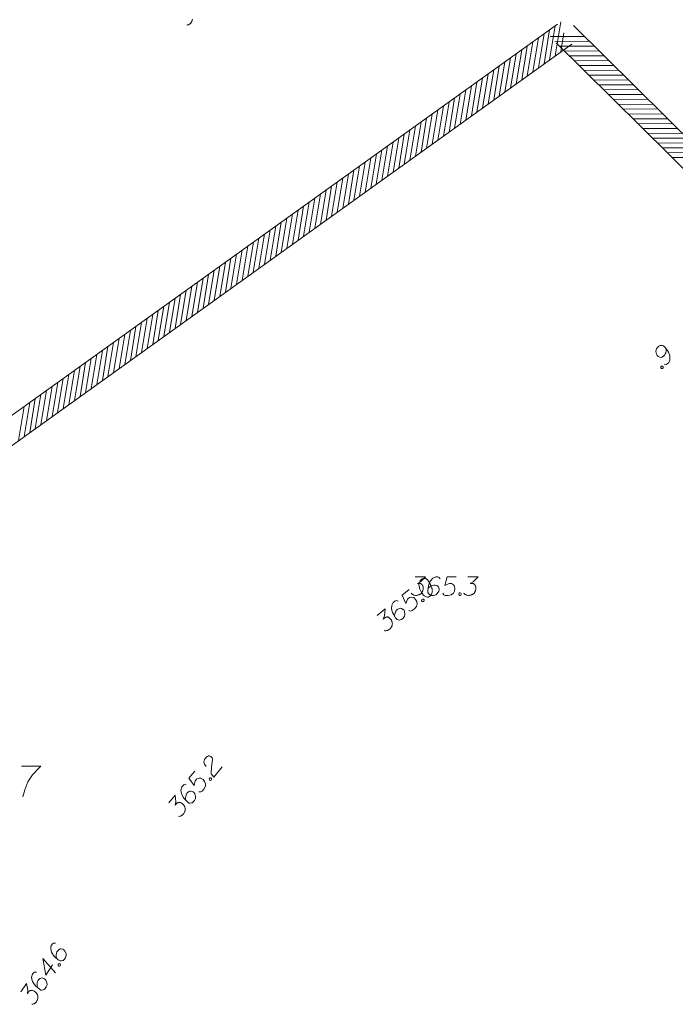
# Model space of a CAD drawing. Header units: metres. Extents: x 5555129 to 5556676, y 5635595 to 5636517.
# Tile 262 of 286: x 5556546 to 5556573, y 5636165 to 5636205. Entities that reach past the tile are written whole.
import ezdxf

# ---------------------------------------------------------------- set-up
doc = ezdxf.new("R2010")
doc.units = ezdxf.units.M
doc.header["$MEASUREMENT"] = 0
doc.layers.add('#skartowane', color=7, linetype='Continuous', lineweight=18)
doc.layers.add('#zakres', color=7, linetype='Continuous', lineweight=18)
doc.layers.add('GESDZI_O', color=7, linetype='Continuous', lineweight=18, true_color=0x0a0909)
doc.layers.add('GSPWPN_O', color=7, linetype='Continuous', lineweight=18, true_color=0x0a0909)

msp = doc.modelspace()

# ---------------------------------------------------------------- linework, layer by layer
at = {"layer": '#skartowane', "color": 7, "linetype": 'Continuous', "lineweight": 18, "flags": 128}
msp.add_lwpolyline([(5556552.91878, 5636205.41094), (5556552.9064, 5636205.36973), (5556552.89221, 5636205.33673), (5556552.88448, 5636205.31364), (5556552.8622, 5636205.27887), (5556552.8317, 5636205.24231), (5556552.81718, 5636205.23052), (5556552.80263, 5636205.21885), (5556552.78812, 5636205.20706), (5556552.76864, 5636205.19856), (5556552.74911, 5636205.18998), (5556552.71332, 5636205.1779), (5556552.68385, 5636205.17569)], dxfattribs=at)
at = {"layer": '#zakres', "color": 134, "linetype": 'Continuous', "lineweight": 18}
for p, q in [((5556540.0803, 5636185.36385), (5556567.7803, 5636205.21385)), ((5556567.22756, 5636203.59369), (5556567.4556, 5636204.97499)), ((5556567.45516, 5636203.75678), (5556567.6832, 5636205.13809)), ((5556567.68275, 5636203.91988), (5556567.91079, 5636205.30118)), ((5556568.42325, 5636205.16283), (5556598.77325, 5636175.12783)), ((5556566.77237, 5636203.2675), (5556567.00041, 5636204.6488)), ((5556566.99997, 5636203.43059), (5556567.22801, 5636204.81189)), ((5556567.47106, 5636204.7053), (5556568.87104, 5636204.71261)), ((5556567.91035, 5636204.08298), (5556568.03774, 5636204.85461)), ((5556540.66278, 5636184.55101), (5556568.36278, 5636204.40101)), ((5556566.08959, 5636202.77821), (5556566.31763, 5636204.15951)), ((5556566.31718, 5636202.9413), (5556566.54522, 5636204.32261)), ((5556566.54478, 5636203.1044), (5556566.77282, 5636204.4857)), ((5556567.67008, 5636204.50835), (5556569.07006, 5636204.51565)), ((5556567.71984, 5636204.45204), (5556598.06984, 5636174.41704)), ((5556567.8691, 5636204.3114), (5556569.26908, 5636204.3187)), ((5556568.06812, 5636204.11444), (5556569.4681, 5636204.12174)), ((5556565.6344, 5636202.45201), (5556565.86243, 5636203.83332)), ((5556565.86199, 5636202.61511), (5556566.09003, 5636203.99641)), ((5556568.26714, 5636203.91749), (5556569.66712, 5636203.92479)), ((5556568.46616, 5636203.72053), (5556569.86614, 5636203.72784)), ((5556564.95161, 5636201.96273), (5556565.17965, 5636203.34403)), ((5556565.17921, 5636202.12582), (5556565.40724, 5636203.50712)), ((5556565.4068, 5636202.28892), (5556565.63484, 5636203.67022)), ((5556568.66518, 5636203.52358), (5556570.06516, 5636203.53088)), ((5556568.8642, 5636203.32662), (5556570.26418, 5636203.33393)), ((5556564.49642, 5636201.63653), (5556564.72446, 5636203.01784)), ((5556564.72401, 5636201.79963), (5556564.95205, 5636203.18093)), ((5556569.06322, 5636203.12967), (5556570.4632, 5636203.13697)), ((5556569.26224, 5636202.93271), (5556570.66222, 5636202.94002)), ((5556563.81363, 5636201.14724), (5556564.04167, 5636202.52855)), ((5556564.04123, 5636201.31034), (5556564.26927, 5636202.69164)), ((5556564.26882, 5636201.47344), (5556564.49686, 5636202.85474)), ((5556569.46126, 5636202.73576), (5556570.86124, 5636202.74306)), ((5556569.66028, 5636202.53881), (5556571.06026, 5636202.54611)), ((5556563.35844, 5636200.82105), (5556563.58648, 5636202.20235)), ((5556563.58604, 5636200.98415), (5556563.81408, 5636202.36545)), ((5556569.8593, 5636202.34185), (5556571.25928, 5636202.34915)), ((5556570.05832, 5636202.1449), (5556571.4583, 5636202.1522)), ((5556562.90325, 5636200.49486), (5556563.13129, 5636201.87616)), ((5556563.13085, 5636200.65796), (5556563.35889, 5636202.03926)), ((5556570.25734, 5636201.94794), (5556571.65732, 5636201.95525)), ((5556570.45636, 5636201.75099), (5556571.85634, 5636201.75829)), ((5556562.22047, 5636200.00557), (5556562.44851, 5636201.38687)), ((5556562.44806, 5636200.16867), (5556562.6761, 5636201.54997)), ((5556562.67566, 5636200.33176), (5556562.9037, 5636201.71307)), ((5556570.65538, 5636201.55403), (5556572.05536, 5636201.56134)), ((5556570.8544, 5636201.35708), (5556572.25438, 5636201.36438)), ((5556561.76528, 5636199.67938), (5556561.99331, 5636201.06068)), ((5556561.99287, 5636199.84247), (5556562.22091, 5636201.22378)), ((5556571.05342, 5636201.16013), (5556572.4534, 5636201.16743)), ((5556571.25244, 5636200.96317), (5556572.65242, 5636200.97047)), ((5556561.08249, 5636199.19009), (5556561.31053, 5636200.57139)), ((5556561.31009, 5636199.35319), (5556561.53812, 5636200.73449)), ((5556561.53768, 5636199.51628), (5556561.76572, 5636200.89758)), ((5556571.45146, 5636200.76622), (5556572.85144, 5636200.77352)), ((5556571.65048, 5636200.56926), (5556573.05046, 5636200.57657)), ((5556560.6273, 5636198.8639), (5556560.85534, 5636200.2452)), ((5556560.8549, 5636199.02699), (5556561.08293, 5636200.4083)), ((5556571.8495, 5636200.37231), (5556573.24948, 5636200.37961)), ((5556572.04852, 5636200.17535), (5556573.4485, 5636200.18266)), ((5556559.94451, 5636198.37461), (5556560.17255, 5636199.75591)), ((5556560.17211, 5636198.5377), (5556560.40015, 5636199.91901)), ((5556560.3997, 5636198.7008), (5556560.62774, 5636200.0821)), ((5556572.24754, 5636199.9784), (5556573.64752, 5636199.9857)), ((5556572.44656, 5636199.78144), (5556573.84654, 5636199.78875)), ((5556559.48932, 5636198.04842), (5556559.71736, 5636199.42972)), ((5556559.71692, 5636198.21151), (5556559.94496, 5636199.59281)), ((5556558.80654, 5636197.55913), (5556559.03458, 5636198.94043)), ((5556559.03413, 5636197.72222), (5556559.26217, 5636199.10353)), ((5556559.26173, 5636197.88532), (5556559.48977, 5636199.26662)), ((5556558.35135, 5636197.23293), (5556558.57939, 5636198.61424)), ((5556558.57894, 5636197.39603), (5556558.80698, 5636198.77733)), ((5556557.66856, 5636196.74365), (5556557.8966, 5636198.12495)), ((5556557.89616, 5636196.90674), (5556558.1242, 5636198.28804)), ((5556558.12375, 5636197.06984), (5556558.35179, 5636198.45114)), ((5556557.21337, 5636196.41745), (5556557.44141, 5636197.79876)), ((5556557.44097, 5636196.58055), (5556557.669, 5636197.96185)), ((5556556.53058, 5636195.92816), (5556556.75862, 5636197.30947)), ((5556556.75818, 5636196.09126), (5556556.98622, 5636197.47256)), ((5556556.98578, 5636196.25436), (5556557.21381, 5636197.63566)), ((5556556.07539, 5636195.60197), (5556556.30343, 5636196.98327)), ((5556556.30299, 5636195.76507), (5556556.53103, 5636197.14637)), ((5556555.6202, 5636195.27578), (5556555.84824, 5636196.65708)), ((5556555.8478, 5636195.43888), (5556556.07584, 5636196.82018)), ((5556554.93742, 5636194.78649), (5556555.16546, 5636196.16779)), ((5556555.16501, 5636194.94959), (5556555.39305, 5636196.33089)), ((5556555.39261, 5636195.11268), (5556555.62065, 5636196.49399)), ((5556554.48223, 5636194.4603), (5556554.71027, 5636195.8416)), ((5556554.70982, 5636194.62339), (5556554.93786, 5636196.0047)), ((5556553.79944, 5636193.97101), (5556554.02748, 5636195.35231)), ((5556554.02704, 5636194.13411), (5556554.25508, 5636195.51541)), ((5556554.25463, 5636194.2972), (5556554.48267, 5636195.6785)), ((5556553.34425, 5636193.64482), (5556553.57229, 5636195.02612)), ((5556553.57185, 5636193.80791), (5556553.79988, 5636195.18922)), ((5556552.66147, 5636193.15553), (5556552.8895, 5636194.53683)), ((5556552.88906, 5636193.31862), (5556553.1171, 5636194.69993)), ((5556553.11666, 5636193.48172), (5556553.34469, 5636194.86302)), ((5556552.20627, 5636192.82933), (5556552.43431, 5636194.21064)), ((5556552.43387, 5636192.99243), (5556552.66191, 5636194.37373)), ((5556551.52349, 5636192.34005), (5556551.75153, 5636193.72135)), ((5556551.75108, 5636192.50314), (5556551.97912, 5636193.88445)), ((5556551.97868, 5636192.66624), (5556552.20672, 5636194.04754)), ((5556551.0683, 5636192.01385), (5556551.29634, 5636193.39516)), ((5556551.29589, 5636192.17695), (5556551.52393, 5636193.55825)), ((5556550.38551, 5636191.52456), (5556550.61355, 5636192.90587)), ((5556550.61311, 5636191.68766), (5556550.84115, 5636193.06896)), ((5556550.8407, 5636191.85076), (5556551.06874, 5636193.23206)), ((5556549.93032, 5636191.19837), (5556550.15836, 5636192.57968)), ((5556550.15792, 5636191.36147), (5556550.38596, 5636192.74277)), ((5556549.47513, 5636190.87218), (5556549.70317, 5636192.25348)), ((5556549.70273, 5636191.03528), (5556549.93077, 5636192.41658)), ((5556548.79235, 5636190.38289), (5556549.02038, 5636191.76419)), ((5556549.01994, 5636190.54599), (5556549.24798, 5636191.92729)), ((5556549.24754, 5636190.70908), (5556549.47557, 5636192.09039)), ((5556548.33715, 5636190.0567), (5556548.56519, 5636191.438)), ((5556548.56475, 5636190.21979), (5556548.79279, 5636191.6011)), ((5556547.65437, 5636189.56741), (5556547.88241, 5636190.94871)), ((5556547.88196, 5636189.73051), (5556548.11, 5636191.11181)), ((5556548.10956, 5636189.8936), (5556548.3376, 5636191.27491)), ((5556547.19918, 5636189.24122), (5556547.42722, 5636190.62252)), ((5556547.42677, 5636189.40431), (5556547.65481, 5636190.78562)), ((5556546.51639, 5636188.75193), (5556546.74443, 5636190.13323)), ((5556546.74399, 5636188.91502), (5556546.97203, 5636190.29633)), ((5556546.97158, 5636189.07812), (5556547.19962, 5636190.45942)), ((5556546.0612, 5636188.42574), (5556546.28924, 5636189.80704)), ((5556546.2888, 5636188.58883), (5556546.51684, 5636189.97014)), ((5556545.83361, 5636188.26264), (5556546.06165, 5636189.64394))]:
    msp.add_line(p, q, dxfattribs=at)
at = {"layer": 'GESDZI_O', "color": 96, "linetype": 'Continuous', "lineweight": 18, "flags": 128}
msp.add_lwpolyline([(5556545.95366, 5636175.00127), (5556546.74101, 5636175.00127), (5556546.69188, 5636174.95199), (5556546.40639, 5636174.64697), (5556546.20955, 5636174.37139), (5556546.09144, 5636174.04653), (5556546.01271, 5636173.75127)], dxfattribs=at)
at = {"layer": 'GSPWPN_O', "color": 7, "linetype": 'Continuous', "lineweight": 18, "flags": 128}
for points in [[(5556572.11505, 5636191.36868), (5556572.19431, 5636191.3559), (5556572.24457, 5636191.38078), (5556572.30324, 5636191.43903), (5556572.3285, 5636191.4974), (5556572.34532, 5636191.53074), (5556572.35372, 5636191.56412), (5556572.34588, 5636191.70611), (5556572.29215, 5636191.85248), (5556572.25063, 5636191.91937), (5556572.14669, 5636192.05757), (5556572.08432, 5636192.12039), (5556572.04259, 5636192.12889), (5556571.97578, 5636192.12913), (5556571.95492, 5636192.12506), (5556571.9005, 5636192.09606), (5556571.846, 5636192.04193), (5556571.81241, 5636191.99195), (5556571.79144, 5636191.95447), (5556571.78282, 5636191.87934), (5556571.80749, 5636191.77069), (5556571.83649, 5636191.71627), (5556571.86978, 5636191.68275), (5556571.94488, 5636191.64908), (5556571.98241, 5636191.6448), (5556572.02836, 5636191.65713), (5556572.09116, 5636191.69446), (5556572.1289, 5636191.73194), (5556572.16245, 5636191.79028), (5556572.17936, 5636191.83197), (5556572.19636, 5636191.91542), (5556572.20067, 5636191.96137), (5556572.20076, 5636191.98636)], [(5556571.98521, 5636191.26478), (5556572.00619, 5636191.28562), (5556572.02705, 5636191.28968), (5556572.0563, 5636191.28544), (5556572.07714, 5636191.26445), (5556572.08118, 5636191.23518), (5556572.07696, 5636191.21435), (5556572.05598, 5636191.19351), (5556572.03512, 5636191.18944), (5556572.00587, 5636191.19369), (5556571.98503, 5636191.21467), (5556571.98099, 5636191.24395), (5556571.98521, 5636191.26478)], [(5556561.98284, 5636182.70743), (5556562.3962, 5636182.70743), (5556562.20128, 5636182.50666), (5556562.07137, 5636182.44166), (5556562.17766, 5636182.44166), (5556562.20128, 5636182.4358), (5556562.21309, 5636182.42985), (5556562.2249, 5636182.42399), (5556562.23671, 5636182.41803), (5556562.26033, 5636182.40037), (5556562.27214, 5636182.3826), (5556562.28395, 5636182.36493), (5556562.2899, 5636182.34717), (5556562.30171, 5636182.30588), (5556562.30757, 5636182.27045), (5556562.30757, 5636182.25269), (5556562.30757, 5636182.22907), (5556562.30171, 5636182.19364), (5556562.29576, 5636182.17002), (5556562.2899, 5636182.1464), (5556562.28395, 5636182.12873), (5556562.27809, 5636182.11692), (5556562.27214, 5636182.10511), (5556562.26628, 5636182.0933), (5556562.25447, 5636182.07554), (5556562.23671, 5636182.05192), (5556562.21904, 5636182.03425), (5556562.20723, 5636182.02244), (5556562.18947, 5636182.01063), (5556562.1718, 5636181.99881), (5556562.14818, 5636181.987), (5556562.13637, 5636181.98105), (5556562.09499, 5636181.96924), (5556562.05956, 5636181.96338), (5556562.03594, 5636181.95743), (5556561.99465, 5636181.95743), (5556561.94741, 5636181.96338), (5556561.92964, 5636181.96924), (5556561.91198, 5636181.97519), (5556561.89421, 5636181.98105), (5556561.87654, 5636181.99286), (5556561.85878, 5636182.00467), (5556561.8293, 5636182.02829), (5556561.81154, 5636182.05192)], [(5556562.24059, 5636182.61422), (5556562.23145, 5636182.60674), (5556562.20781, 5636182.57969), (5556562.19324, 5636182.56019), (5556562.18334, 5636182.54439), (5556562.16794, 5636182.51652), (5556562.15172, 5636182.4804), (5556562.14017, 5636182.44799), (5556562.13225, 5636182.41098), (5556562.13355, 5636182.38151), (5556562.13848, 5636182.34744), (5556562.14354, 5636182.31337), (5556562.15225, 5636182.2747), (5556562.15807, 5636182.24895), (5556562.17138, 5636182.21405), (5556562.19512, 5636182.15717), (5556562.23747, 5636182.07742), (5556562.27322, 5636182.01511), (5556562.3144, 5636181.96481), (5556562.34894, 5636181.93203), (5556562.40085, 5636181.90591), (5556562.43326, 5636181.89423), (5556562.47859, 5636181.88555), (5556562.52096, 5636181.88972), (5556562.53835, 5636181.89638), (5556562.56953, 5636181.91422), (5556562.59241, 5636181.93296), (5556562.62519, 5636181.96749), (5556562.64966, 5636182.00279), (5556562.66134, 5636182.03519), (5556562.67456, 5636182.08423), (5556562.6771, 5636182.10915), (5556562.68041, 5636182.14239), (5556562.67912, 5636182.17186), (5556562.67701, 5636182.19309), (5556562.66747, 5636182.22338), (5556562.66459, 5636182.23629), (5556562.65499, 5636182.26665), (5556562.64168, 5636182.30155), (5556562.62838, 5636182.33644), (5556562.61795, 5636182.35843), (5556562.61136, 5636182.37587), (5556562.60092, 5636182.39786), (5556562.57636, 5636182.4465), (5556562.56229, 5636182.47307), (5556562.54809, 5636182.49967), (5556562.52654, 5636182.53538), (5556562.49737, 5636182.58025), (5556562.48618, 5636182.59392), (5556562.46668, 5636182.60849), (5556562.44711, 5636182.62299), (5556562.41099, 5636182.63921), (5556562.38229, 5636182.64623), (5556562.35736, 5636182.64878), (5556562.32789, 5636182.64749), (5556562.30213, 5636182.64166), (5556562.28462, 5636182.63502), (5556562.26724, 5636182.62835), (5556562.24059, 5636182.61422)], [(5556563.00438, 5636182.62476), (5556562.95714, 5636182.68967), (5556562.90404, 5636182.70743), (5556562.82137, 5636182.70743), (5556562.76232, 5636182.68381), (5556562.72689, 5636182.672), (5556562.69731, 5636182.65424), (5556562.60283, 5636182.54795), (5556562.53792, 5636182.40622), (5556562.52016, 5636182.3295), (5556562.49654, 5636182.15821), (5556562.49654, 5636182.06968), (5556562.52016, 5636182.03425), (5556562.5674, 5636181.987), (5556562.58516, 5636181.97519), (5556562.64421, 5636181.95743), (5556562.72093, 5636181.95743), (5556562.77999, 5636181.96924), (5556562.82137, 5636181.98105), (5556562.88042, 5636182.02829), (5556562.93947, 5636182.12278), (5556562.95714, 5636182.18183), (5556562.95714, 5636182.22907), (5556562.92766, 5636182.30588), (5556562.90404, 5636182.33536), (5556562.86266, 5636182.35898), (5556562.7918, 5636182.37674), (5556562.7387, 5636182.37674), (5556562.67369, 5636182.35898), (5556562.6324, 5636182.34131), (5556562.56154, 5636182.29407), (5556562.52611, 5636182.2645), (5556562.50835, 5636182.24683)], [(5556563.65395, 5636182.70743), (5556563.28188, 5636182.70743), (5556563.1874, 5636182.35312), (5556563.35869, 5636182.44166), (5556563.45903, 5636182.44166), (5556563.54171, 5636182.38855), (5556563.58895, 5636182.3295), (5556563.60076, 5636182.22907), (5556563.58309, 5636182.12873), (5556563.53585, 5636182.04606), (5556563.45317, 5636181.98105), (5556563.31145, 5636181.95743), (5556563.20516, 5636181.95743), (5556563.15197, 5636181.98105), (5556563.10472, 5636182.04606)], [(5556564.12636, 5636182.70743), (5556564.53972, 5636182.70743), (5556564.34481, 5636182.50666), (5556564.21489, 5636182.44166), (5556564.32119, 5636182.44166), (5556564.34481, 5636182.4358), (5556564.35662, 5636182.42985), (5556564.36843, 5636182.42399), (5556564.38024, 5636182.41803), (5556564.40386, 5636182.40037), (5556564.41567, 5636182.3826), (5556564.42748, 5636182.36493), (5556564.43343, 5636182.34717), (5556564.44524, 5636182.30588), (5556564.4511, 5636182.27045), (5556564.4511, 5636182.25269), (5556564.4511, 5636182.22907), (5556564.44524, 5636182.19364), (5556564.43929, 5636182.17002), (5556564.43343, 5636182.1464), (5556564.42748, 5636182.12873), (5556564.42162, 5636182.11692), (5556564.41567, 5636182.10511), (5556564.40981, 5636182.0933), (5556564.398, 5636182.07554), (5556564.38024, 5636182.05192), (5556564.36257, 5636182.03425), (5556564.35076, 5636182.02244), (5556564.333, 5636182.01063), (5556564.31533, 5636181.99881), (5556564.29171, 5636181.987), (5556564.27989, 5636181.98105), (5556564.23851, 5636181.96924), (5556564.20308, 5636181.96338), (5556564.17946, 5636181.95743), (5556564.13817, 5636181.95743), (5556564.09093, 5636181.96338), (5556564.07317, 5636181.96924), (5556564.0555, 5636181.97519), (5556564.03774, 5636181.98105), (5556564.02007, 5636181.99286), (5556564.00231, 5636182.00467), (5556563.97283, 5636182.02829), (5556563.95507, 5636182.05192)], [(5556561.73347, 5636182.19899), (5556561.4456, 5636181.96327), (5556561.59696, 5636181.62928), (5556561.67341, 5636181.8063), (5556561.75104, 5636181.86987), (5556561.84865, 5636181.88116), (5556561.92261, 5636181.8654), (5556561.99538, 5636181.79517), (5556562.04527, 5636181.70634), (5556562.0611, 5636181.61245), (5556562.03831, 5636181.50978), (5556561.94362, 5636181.40172), (5556561.86138, 5636181.33438), (5556561.80526, 5636181.31896), (5556561.72753, 5636181.33932)], [(5556561.28327, 5636181.72351), (5556561.20559, 5636181.7438), (5556561.15326, 5636181.7239), (5556561.08929, 5636181.67153), (5556561.05857, 5636181.61584), (5556561.03864, 5636181.58425), (5556561.02701, 5636181.55178), (5556561.02125, 5636181.40968), (5556561.06081, 5636181.2589), (5556561.09567, 5636181.18829), (5556561.18592, 5636181.04079), (5556561.242, 5636180.97229), (5556561.28273, 5636180.95984), (5556561.34921, 5636180.95322), (5556561.37043, 5636180.95534), (5556561.42737, 5636180.979), (5556561.48673, 5636181.02761), (5556561.52494, 5636181.07416), (5556561.54948, 5636181.10951), (5556561.56524, 5636181.18348), (5556561.55107, 5636181.29399), (5556561.52733, 5636181.35087), (5556561.4974, 5636181.38742), (5556561.42593, 5636181.42818), (5556561.38897, 5636181.43602), (5556561.34199, 5636181.42808), (5556561.27591, 5636181.39693), (5556561.23483, 5636181.36329), (5556561.19579, 5636181.30837), (5556561.17503, 5636181.26854), (5556561.15014, 5636181.18709), (5556561.14146, 5636181.14177), (5556561.13891, 5636181.11684)], [(5556562.25004, 5636181.78243), (5556562.27292, 5636181.80116), (5556562.29408, 5636181.80322), (5556562.32278, 5636181.79619), (5556562.34152, 5636181.77331), (5556562.34274, 5636181.74379), (5556562.33655, 5636181.72345), (5556562.31367, 5636181.70472), (5556562.29252, 5636181.70266), (5556562.26381, 5636181.70969), (5556562.24508, 5636181.73257), (5556562.24385, 5636181.76209), (5556562.25004, 5636181.78243)], [(5556563.78972, 5636182.05787), (5556563.81929, 5636182.05787), (5556563.83696, 5636182.04606), (5556563.85472, 5636182.02244), (5556563.85472, 5636181.99286), (5556563.83696, 5636181.96924), (5556563.81929, 5636181.95743), (5556563.78972, 5636181.95743), (5556563.77205, 5636181.96924), (5556563.75429, 5636181.99286), (5556563.75429, 5636182.02244), (5556563.77205, 5636182.04606), (5556563.78972, 5636182.05787)], [(5556560.44051, 5636181.14029), (5556560.76033, 5636181.40217), (5556560.73672, 5636181.12334), (5556560.67738, 5636180.99074), (5556560.75962, 5636181.05808), (5556560.78161, 5636181.06851), (5556560.79452, 5636181.07139), (5556560.80737, 5636181.07434), (5556560.82028, 5636181.07722), (5556560.84975, 5636181.07851), (5556560.87014, 5636181.07225), (5556560.89047, 5636181.06606), (5556560.90633, 5636181.05609), (5556560.94162, 5636181.03162), (5556560.9686, 5636181.00792), (5556560.97985, 5636180.99418), (5556560.99482, 5636180.9759), (5556561.01273, 5636180.94478), (5556561.02309, 5636180.92273), (5556561.03352, 5636180.90074), (5556561.04011, 5636180.8833), (5556561.04306, 5636180.87045), (5556561.04594, 5636180.85754), (5556561.04889, 5636180.84469), (5556561.051, 5636180.82347), (5556561.05222, 5636180.79394), (5556561.04975, 5636180.76908), (5556561.04809, 5636180.75246), (5556561.04183, 5636180.73207), (5556561.03564, 5636180.71173), (5556561.02485, 5636180.68763), (5556561.01948, 5636180.67555), (5556560.99495, 5636180.64019), (5556560.97124, 5636180.61321), (5556560.95674, 5636180.59364), (5556560.92479, 5636180.56748), (5556560.88447, 5636180.54216), (5556560.86702, 5636180.53544), (5556560.84958, 5636180.52885), (5556560.83212, 5636180.52213), (5556560.81097, 5636180.52008), (5556560.78974, 5636180.51796), (5556560.75197, 5636180.51756), (5556560.72326, 5636180.52458)], [(5556553.46841, 5636174.98995), (5556553.40038, 5636175.08386), (5556553.37555, 5636175.16532), (5556553.38641, 5636175.22521), (5556553.40642, 5636175.27747), (5556553.42806, 5636175.31324), (5556553.44676, 5636175.33603), (5556553.48509, 5636175.37339), (5556553.51669, 5636175.3933), (5556553.53242, 5636175.40324), (5556553.56862, 5636175.41938), (5556553.59815, 5636175.41813), (5556553.62391, 5636175.41229), (5556553.64128, 5636175.40561), (5556553.66332, 5636175.39524), (5556553.68619, 5636175.37648), (5556553.70521, 5636175.35319), (5556553.71523, 5636175.33739), (5556553.726, 5636175.31328), (5556553.733, 5636175.28457), (5556553.73546, 5636175.2597), (5556553.69609, 5636174.97882), (5556553.68245, 5636174.69221), (5556553.77953, 5636174.55908), (5556554.12032, 5636174.97462)], [(5556553.00866, 5636174.80185), (5556552.77272, 5636174.51415), (5556552.98677, 5636174.21642), (5556553.02694, 5636174.40501), (5556553.09057, 5636174.48259), (5556553.18405, 5636174.51285), (5556553.25967, 5636174.51193), (5556553.34482, 5636174.45737), (5556553.4112, 5636174.38008), (5556553.44517, 5636174.29113), (5556553.443, 5636174.18598), (5556553.3714, 5636174.06142), (5556553.30399, 5636173.97923), (5556553.252, 5636173.95308), (5556553.17178, 5636173.95777)], [(5556553.59702, 5636174.49492), (5556553.61578, 5636174.51779), (5556553.63611, 5636174.52396), (5556553.66564, 5636174.52271), (5556553.68851, 5636174.50396), (5556553.69551, 5636174.47525), (5556553.69343, 5636174.4541), (5556553.67468, 5636174.43123), (5556553.65435, 5636174.42506), (5556553.62482, 5636174.4263), (5556553.60195, 5636174.44506), (5556553.59495, 5636174.47377), (5556553.59702, 5636174.49492)], [(5556552.66068, 5636174.24716), (5556552.58053, 5636174.25179), (5556552.53313, 5636174.222), (5556552.4807, 5636174.15807), (5556552.46152, 5636174.09743), (5556552.44818, 5636174.06255), (5556552.44316, 5636174.02842), (5556552.46544, 5636173.88796), (5556552.53386, 5636173.7479), (5556552.58192, 5636173.68551), (5556552.69939, 5636173.55862), (5556552.76785, 5636173.50248), (5556552.81022, 5636173.49828), (5556552.87671, 5636173.50485), (5556552.8971, 5636173.5111), (5556552.94828, 5636173.54549), (5556552.99693, 5636173.60482), (5556553.02525, 5636173.65797), (5556553.04236, 5636173.69745), (5556553.04328, 5636173.77307), (5556553.00767, 5636173.87864), (5556552.97321, 5636173.92975), (5556552.93668, 5636173.95971), (5556552.85859, 5636173.98562), (5556552.82082, 5636173.98605), (5556552.77632, 5636173.96904), (5556552.71765, 5636173.92551), (5556552.68397, 5636173.88445), (5556552.65649, 5636173.82292), (5556552.64397, 5636173.77979), (5556552.63556, 5636173.69504), (5556552.63596, 5636173.64889), (5556552.63836, 5636173.62396)], [(5556551.94896, 5636173.5097), (5556552.21109, 5636173.82932), (5556552.24273, 5636173.55129), (5556552.21061, 5636173.40961), (5556552.27801, 5636173.4918), (5556552.29752, 5636173.50635), (5556552.30961, 5636173.51171), (5556552.32163, 5636173.51712), (5556552.33372, 5636173.52248), (5556552.36237, 5636173.52954), (5556552.38359, 5636173.52741), (5556552.40474, 5636173.52534), (5556552.42225, 5636173.51868), (5556552.46166, 5636173.50163), (5556552.49278, 5636173.48369), (5556552.50651, 5636173.47243), (5556552.52477, 5636173.45745), (5556552.54845, 5636173.43045), (5556552.56294, 5636173.41087), (5556552.57749, 5636173.39136), (5556552.58738, 5636173.37555), (5556552.5928, 5636173.36353), (5556552.59816, 5636173.35144), (5556552.60357, 5636173.33942), (5556552.60982, 5636173.31903), (5556552.61682, 5636173.29032), (5556552.61928, 5636173.26545), (5556552.62092, 5636173.24883), (5556552.61879, 5636173.2276), (5556552.61672, 5636173.20645), (5556552.61087, 5636173.1807), (5556552.60798, 5636173.16779), (5556552.59087, 5636173.12831), (5556552.57293, 5636173.0972), (5556552.56256, 5636173.07516), (5556552.53637, 5636173.04323), (5556552.50182, 5636173.01048), (5556552.48602, 5636173.00046), (5556552.47022, 5636172.99057), (5556552.45442, 5636172.98055), (5556552.43409, 5636172.97438), (5556552.41369, 5636172.96813), (5556552.37673, 5636172.96032), (5556552.34721, 5636172.96156)], [(5556547.33735, 5636167.80371), (5556547.25716, 5636167.79992), (5556547.21313, 5636167.76532), (5556547.16769, 5636167.69626), (5556547.15497, 5636167.63394), (5556547.14536, 5636167.59785), (5556547.14395, 5636167.56338), (5556547.18081, 5636167.42603), (5556547.26353, 5636167.29391), (5556547.31786, 5636167.2369), (5556547.44798, 5636167.12302), (5556547.52194, 5636167.07436), (5556547.56452, 5636167.07462), (5556547.62995, 5636167.08812), (5556547.64958, 5636167.09646), (5556547.69688, 5636167.13603), (5556547.73905, 5636167.20013), (5556547.76164, 5636167.25595), (5556547.77451, 5636167.29701), (5556547.76751, 5636167.37231), (5556547.72103, 5636167.47357), (5556547.68141, 5636167.52079), (5556547.64195, 5636167.54675), (5556547.56157, 5636167.56435), (5556547.52396, 5636167.56082), (5556547.48149, 5636167.53923), (5556547.4277, 5636167.48979), (5556547.39851, 5636167.44543), (5556547.37762, 5636167.38137), (5556547.36969, 5636167.33716), (5556547.37021, 5636167.252), (5556547.37544, 5636167.20614), (5556547.38044, 5636167.18159)], [(5556547.21831, 5636166.91368), (5556546.93918, 5636166.48943), (5556546.82365, 5636167.17334), (5556547.33985, 5636166.59338)], [(5556547.44093, 5636166.92974), (5556547.45718, 5636166.95444), (5556547.47676, 5636166.96271), (5556547.50626, 5636166.96457), (5556547.53096, 5636166.94831), (5556547.54093, 5636166.92049), (5556547.54108, 5636166.89924), (5556547.52483, 5636166.87454), (5556547.50525, 5636166.86627), (5556547.47576, 5636166.86441), (5556547.45105, 5636166.88066), (5556547.44108, 5636166.90848), (5556547.44093, 5636166.92974)], [(5556546.55844, 5636166.61982), (5556546.47824, 5636166.61603), (5556546.43422, 5636166.58143), (5556546.38878, 5636166.51237), (5556546.37606, 5636166.45005), (5556546.36645, 5636166.41396), (5556546.36503, 5636166.37949), (5556546.4019, 5636166.24214), (5556546.48462, 5636166.11002), (5556546.53895, 5636166.05301), (5556546.66907, 5636165.93913), (5556546.74303, 5636165.89047), (5556546.78561, 5636165.89073), (5556546.85104, 5636165.90423), (5556546.87067, 5636165.91257), (5556546.91796, 5636165.95214), (5556546.96013, 5636166.01624), (5556546.98272, 5636166.07206), (5556546.9956, 5636166.11312), (5556546.98859, 5636166.18842), (5556546.94212, 5636166.28968), (5556546.9025, 5636166.3369), (5556546.86303, 5636166.36287), (5556546.78266, 5636166.38046), (5556546.74505, 5636166.37693), (5556546.70257, 5636166.35534), (5556546.64879, 5636166.3059), (5556546.6196, 5636166.26154), (5556546.59871, 5636166.19748), (5556546.59078, 5636166.15327), (5556546.59129, 5636166.06811), (5556546.59652, 5636166.02226), (5556546.60152, 5636165.99771)], [(5556545.92789, 5636165.81185), (5556546.15509, 5636166.15718), (5556546.21569, 5636165.88399), (5556546.19859, 5636165.73973), (5556546.25701, 5636165.82853), (5556546.27489, 5636165.84504), (5556546.28635, 5636165.85164), (5556546.29773, 5636165.85828), (5556546.3092, 5636165.86488), (5556546.33694, 5636165.8749), (5556546.35827, 5636165.875), (5556546.37952, 5636165.87516), (5556546.39763, 5636165.87037), (5556546.43862, 5636165.85754), (5556546.47144, 5636165.84296), (5556546.48628, 5636165.8332), (5556546.50601, 5636165.82021), (5556546.53239, 5636165.79585), (5556546.54885, 5636165.77789), (5556546.56536, 5636165.76001), (5556546.57685, 5636165.74533), (5556546.5835, 5636165.73394), (5556546.59009, 5636165.72248), (5556546.59674, 5636165.7111), (5556546.60508, 5636165.69147), (5556546.61506, 5636165.66365), (5556546.6201, 5636165.63917), (5556546.62348, 5636165.62282), (5556546.62358, 5636165.60149), (5556546.62374, 5636165.58023), (5556546.62062, 5636165.55401), (5556546.6191, 5636165.54087), (5556546.60622, 5636165.49981), (5556546.59164, 5636165.46699), (5556546.58363, 5636165.44399), (5556546.56094, 5636165.40949), (5556546.53, 5636165.3733), (5556546.51534, 5636165.36168), (5556546.50066, 5636165.35019), (5556546.486, 5636165.33857), (5556546.46643, 5636165.3303), (5556546.4468, 5636165.32196), (5556546.41086, 5636165.31031), (5556546.38137, 5636165.30846)]]:
    msp.add_lwpolyline(points, dxfattribs=at)

doc.saveas('drawing.dxf')
